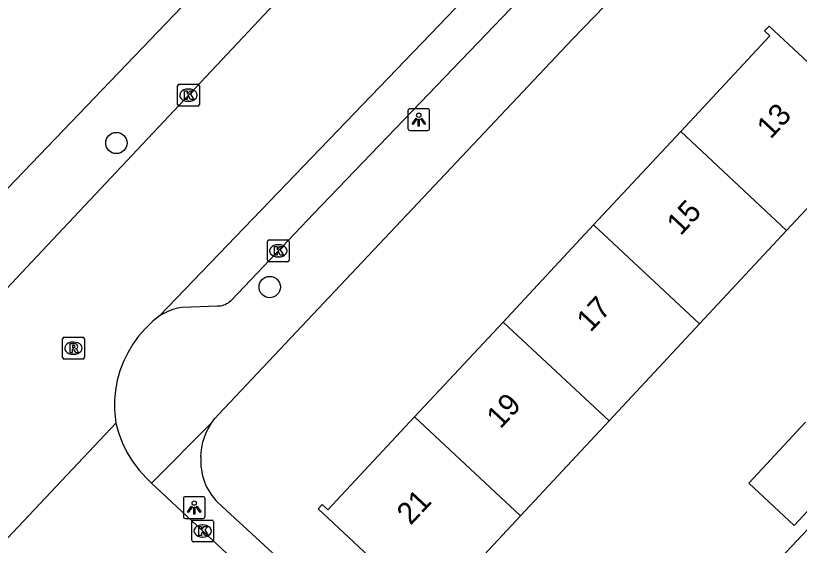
# Model space of a CAD drawing. Extents: x 159222 to 160346, y 381249 to 382166.
# Drawn here: x 159838.58 to 159874.56, y 381713.19 to 381737.5 of the extents above; entities that cross this region are included whole.
import ezdxf

# ---------------------------------------------------------------- set-up
doc = ezdxf.new("R2010")
doc.units = 0
for name, color, linetype in [('IMGEO_Boom', 7, 'Continuous'), ('IMGEO_Kolk', 7, 'Continuous'), ('IMGEO_Lichtpunt', 7, 'Continuous'), ('IMGEO_Pand', 7, 'Continuous'), ('IMGEO_Pand_nummerreeks', 7, 'Continuous'), ('IMGEO_Rijbaan_lokaal_gesloten', 7, 'Continuous'), ('IMGEO_Rijbaan_lokaal_open', 7, 'Continuous'), ('IMGEO_Rioolput', 7, 'Continuous'), ('IMGEO_Voetpad_open', 7, 'Continuous')]:
    doc.layers.add(name, color=color, linetype=linetype)

msp = doc.modelspace()

# ---------------------------------------------------------------- linework, layer by layer
at = {"layer": 'IMGEO_Boom'}
for centre in [(159843.207, 381731.654), (159850.247, 381725.043)]:
    msp.add_circle(centre, 0.489, dxfattribs=at)
at = {"layer": 'IMGEO_Kolk'}
for p, q in [((159846.015, 381733.422), (159846.015, 381734.274)), ((159846.09, 381734.348), (159846.942, 381734.348)), ((159846.503, 381734.128), (159846.528, 381734.128)), ((159847.016, 381734.274), (159847.016, 381733.422)), ((159846.942, 381733.348), (159846.09, 381733.348)), ((159846.526, 381733.568), (159846.501, 381733.568)), ((159850.214, 381727.205), (159851.066, 381727.205)), ((159850.139, 381726.279), (159850.139, 381727.131)), ((159850.627, 381726.985), (159850.652, 381726.985)), ((159851.14, 381727.131), (159851.14, 381726.279)), ((159851.066, 381726.205), (159850.214, 381726.205)), ((159850.65, 381726.425), (159850.625, 381726.425)), ((159846.67, 381713.425), (159846.67, 381714.277)), ((159846.745, 381714.351), (159847.597, 381714.351)), ((159847.671, 381714.277), (159847.671, 381713.425)), ((159847.158, 381714.131), (159847.183, 381714.131)), ((159847.181, 381713.571), (159847.156, 381713.571)), ((159847.597, 381713.351), (159846.745, 381713.351))]:
    msp.add_line(p, q, dxfattribs=at)
for points in [[(159846.015, 381733.422), (159846.015, 381734.274)], [(159846.09, 381734.348), (159846.942, 381734.348)], [(159846.336, 381734.048), (159846.459, 381734.048), (159846.459, 381733.897), (159846.589, 381734.048), (159846.753, 381734.048), (159846.607, 381733.897), (159846.76, 381733.648), (159846.608, 381733.648), (159846.523, 381733.812), (159846.459, 381733.745), (159846.459, 381733.648), (159846.336, 381733.648), (159846.336, 381734.048)], [(159847.016, 381734.274), (159847.016, 381733.422)], [(159846.942, 381733.348), (159846.09, 381733.348)], [(159850.214, 381727.205), (159851.066, 381727.205)], [(159850.139, 381726.279), (159850.139, 381727.131)], [(159850.46, 381726.905), (159850.583, 381726.905), (159850.583, 381726.754), (159850.713, 381726.905), (159850.877, 381726.905), (159850.731, 381726.754), (159850.884, 381726.505), (159850.732, 381726.505), (159850.647, 381726.669), (159850.583, 381726.602), (159850.583, 381726.505), (159850.46, 381726.505), (159850.46, 381726.905)], [(159851.14, 381727.131), (159851.14, 381726.279)], [(159851.066, 381726.205), (159850.214, 381726.205)], [(159846.67, 381713.425), (159846.67, 381714.277)], [(159846.745, 381714.351), (159847.597, 381714.351)], [(159847.671, 381714.277), (159847.671, 381713.425)], [(159846.991, 381714.051), (159847.114, 381714.051), (159847.114, 381713.9), (159847.244, 381714.051), (159847.408, 381714.051), (159847.262, 381713.9), (159847.415, 381713.651), (159847.263, 381713.651), (159847.178, 381713.815), (159847.114, 381713.748), (159847.114, 381713.651), (159846.991, 381713.651), (159846.991, 381714.051)], [(159847.597, 381713.351), (159846.745, 381713.351)]]:
    msp.add_lwpolyline(points, dxfattribs=at)
for centre, start, end in [((159846.092, 381734.272), 91.552, 178.448), ((159846.092, 381734.272), 91.552, 178.448), ((159846.94, 381734.272), 1.552, 88.448), ((159846.94, 381734.272), 1.552, 88.448), ((159846.092, 381733.424), 181.552, 268.448), ((159846.092, 381733.424), 181.552, 268.448), ((159846.94, 381733.424), 271.552, 358.448), ((159846.94, 381733.424), 271.552, 358.448), ((159850.216, 381727.129), 91.552, 178.448), ((159850.216, 381727.129), 91.552, 178.448), ((159851.064, 381727.129), 1.552, 88.448), ((159851.064, 381727.129), 1.552, 88.448), ((159850.216, 381726.281), 181.552, 268.448), ((159850.216, 381726.281), 181.552, 268.448), ((159851.064, 381726.281), 271.552, 358.448), ((159851.064, 381726.281), 271.552, 358.448), ((159846.747, 381714.275), 91.552, 178.448), ((159846.747, 381714.275), 91.552, 178.448), ((159847.595, 381714.275), 1.552, 88.448), ((159847.595, 381714.275), 1.552, 88.448), ((159846.747, 381713.427), 181.552, 268.448), ((159846.747, 381713.427), 181.552, 268.448), ((159847.595, 381713.427), 271.552, 358.448), ((159847.595, 381713.427), 271.552, 358.448)]:
    msp.add_arc(centre, 0.0765, start, end, dxfattribs=at)
for centre, major_axis, ratio, start_param, end_param in [((159846.502, 381733.848), (-0.387, 0.002), 0.722429, 4.712389, 7.853982), ((159846.527, 381733.848), (-0.39, 0.002), 0.717154, 1.570796, 4.712389), ((159850.626, 381726.705), (-0.387, 0.002), 0.722429, 4.712389, 7.853982), ((159850.651, 381726.705), (-0.39, 0.002), 0.717154, 1.570796, 4.712389), ((159847.157, 381713.851), (-0.387, 0.002), 0.722429, 4.712389, 7.853982), ((159847.182, 381713.851), (-0.39, 0.002), 0.717154, 1.570796, 4.712389)]:
    msp.add_ellipse(centre, major_axis=major_axis, ratio=ratio, start_param=start_param, end_param=end_param, dxfattribs=at)
at = {"layer": 'IMGEO_Lichtpunt'}
for p, q in [((159856.592, 381733.132), (159856.592, 381732.325)), ((159856.592, 381733.132), (159856.592, 381732.325)), ((159857.494, 381733.227), (159856.686, 381733.227)), ((159857.494, 381733.227), (159856.686, 381733.227)), ((159857.588, 381732.325), (159857.588, 381733.132)), ((159857.588, 381732.325), (159857.588, 381733.132)), ((159856.686, 381732.231), (159857.494, 381732.231)), ((159856.686, 381732.231), (159857.494, 381732.231)), ((159846.284, 381715.33), (159846.284, 381714.523)), ((159846.284, 381715.33), (159846.284, 381714.523)), ((159847.186, 381715.425), (159846.378, 381715.425)), ((159847.186, 381715.425), (159846.378, 381715.425)), ((159847.28, 381714.523), (159847.28, 381715.33)), ((159847.28, 381714.523), (159847.28, 381715.33)), ((159846.378, 381714.429), (159847.186, 381714.429)), ((159846.378, 381714.429), (159847.186, 381714.429))]:
    msp.add_line(p, q, dxfattribs=at)
for points in [[(159856.966, 381732.796), (159857.005, 381732.768), (159856.817, 381732.506), (159856.779, 381732.533), (159856.966, 381732.796)], [(159857.068, 381732.748), (159857.115, 381732.748), (159857.115, 381732.426), (159857.068, 381732.426), (159857.068, 381732.748)], [(159857.178, 381732.768), (159857.216, 381732.795), (159857.403, 381732.533), (159857.364, 381732.505), (159857.178, 381732.768)], [(159846.658, 381714.994), (159846.697, 381714.966), (159846.509, 381714.704), (159846.471, 381714.731), (159846.658, 381714.994)], [(159846.87, 381714.966), (159846.908, 381714.993), (159847.095, 381714.731), (159847.056, 381714.703), (159846.87, 381714.966)], [(159846.76, 381714.946), (159846.807, 381714.946), (159846.807, 381714.624), (159846.76, 381714.624), (159846.76, 381714.946)]]:
    msp.add_lwpolyline(points, dxfattribs=at)
for centre in [(159857.091, 381732.93), (159846.783, 381715.128)]:
    msp.add_circle(centre, 0.0994, dxfattribs=at)
for centre, start, end in [((159856.686, 381733.132), 90, 180), ((159856.686, 381733.132), 90, 180), ((159857.494, 381733.132), 0, 90), ((159857.494, 381733.132), 0, 90), ((159856.686, 381732.325), 180, 270), ((159856.686, 381732.325), 180, 270), ((159857.494, 381732.325), 270, 0), ((159857.494, 381732.325), 270, 360), ((159846.378, 381715.33), 90, 180), ((159846.378, 381715.33), 90, 180), ((159847.186, 381715.33), 0, 90), ((159847.186, 381715.33), 0, 90), ((159846.378, 381714.523), 180, 270), ((159846.378, 381714.523), 180, 270), ((159847.186, 381714.523), 270, 0), ((159847.186, 381714.523), 270, 360)]:
    msp.add_arc(centre, 0.0946, start, end, dxfattribs=at)
at = {"layer": 'IMGEO_Pand'}
for points in [[(159869.112, 381732.181), (159873.208, 381736.572), (159872.963, 381736.8), (159873.168, 381737.02), (159878.557, 381731.993), (159878.377, 381731.8), (159878.099, 381732.059), (159873.977, 381727.641)], [(159865.113, 381727.894), (159869.112, 381732.181)], [(159873.977, 381727.641), (159869.112, 381732.181)], [(159860.957, 381723.44), (159865.113, 381727.894)], [(159869.978, 381723.354), (159865.113, 381727.894)], [(159873.977, 381727.641), (159869.978, 381723.354)], [(159856.9, 381719.09), (159860.957, 381723.44)], [(159860.957, 381723.44), (159865.823, 381718.9)], [(159869.978, 381723.354), (159865.823, 381718.9)], [(159861.766, 381714.55), (159857.791, 381710.289), (159858.053, 381710.045), (159857.861, 381709.839), (159852.474, 381714.864), (159852.658, 381715.061), (159852.916, 381714.82), (159856.9, 381719.09)], [(159861.766, 381714.55), (159856.9, 381719.09)], [(159865.823, 381718.9), (159861.766, 381714.55)], [(159876.926, 381716.899), (159874.317, 381714.106), (159872.238, 381716.048), (159874.846, 381718.839)]]:
    msp.add_lwpolyline(points, dxfattribs=at)
at = {"layer": 'IMGEO_Rijbaan_lokaal_gesloten'}
for points in [[(159887.563, 381767.762), (159845.193, 381723.719)], [(159804.355, 381688.92), (159806.94, 381691.739), (159815.887, 381701.285), (159819.093, 381704.705), (159820.61, 381706.317), (159835.884, 381722.548), (159839.079, 381725.943), (159851.927, 381739.596), (159861.976, 381750), (159867.295, 381755.549)], [(159845.193, 381723.719), (159845.049, 381723.616), (159844.886, 381723.476), (159844.856, 381723.447), (159844.527, 381723.133), (159844.228, 381722.791), (159843.96, 381722.423), (159843.727, 381722.033), (159843.529, 381721.623), (159843.368, 381721.198), (159843.247, 381720.76), (159843.164, 381720.313), (159843.122, 381719.86), (159843.121, 381719.405), (159843.16, 381718.952), (159843.184, 381718.791)], [(159843.184, 381718.791), (159837.692, 381712.986)]]:
    msp.add_lwpolyline(points, dxfattribs=at)
at = {"layer": 'IMGEO_Rijbaan_lokaal_open'}
for points in [[(159843.184, 381718.791), (159843.318, 381718.327), (159843.493, 381717.877), (159843.707, 381717.443), (159843.959, 381717.031), (159844.247, 381716.643), (159844.568, 381716.282), (159844.822, 381716.038)], [(159891.05, 381674.332), (159890.529, 381674.448), (159890.02, 381674.609), (159889.527, 381674.816), (159889.055, 381675.065), (159888.607, 381675.356), (159888.186, 381675.685), (159887.797, 381676.051), (159849.425, 381711.746), (159844.822, 381716.038)]]:
    msp.add_lwpolyline(points, dxfattribs=at)
at = {"layer": 'IMGEO_Rioolput'}
for p, q in [((159840.736, 381721.811), (159840.736, 381722.663)), ((159840.811, 381722.737), (159841.663, 381722.737)), ((159841.224, 381722.517), (159841.249, 381722.517)), ((159841.737, 381722.663), (159841.737, 381721.811)), ((159841.247, 381721.957), (159841.222, 381721.957)), ((159841.663, 381721.737), (159840.811, 381721.737))]:
    msp.add_line(p, q, dxfattribs=at)
for points in [[(159840.736, 381721.811), (159840.736, 381722.663)], [(159840.811, 381722.737), (159841.663, 381722.737)], [(159841.737, 381722.663), (159841.737, 381721.811)], [(159841.325, 381722.435), (159841.073, 381722.437), (159841.073, 381722.037)], [(159841.073, 381722.037), (159841.197, 381722.037), (159841.197, 381722.199), (159841.208, 381722.199)], [(159841.251, 381722.356), (159841.197, 381722.356), (159841.197, 381722.275)], [(159841.197, 381722.275), (159841.249, 381722.275)], [(159841.255, 381722.17), (159841.326, 381722.037), (159841.466, 381722.037), (159841.401, 381722.163)], [(159841.663, 381721.737), (159840.811, 381721.737)]]:
    msp.add_lwpolyline(points, dxfattribs=at)
for centre, radius, start, end in [((159840.813, 381722.661), 0.0765, 91.552, 178.448), ((159840.813, 381722.661), 0.0765, 91.552, 178.448), ((159841.661, 381722.661), 0.0765, 1.552, 88.448), ((159841.661, 381722.661), 0.0765, 1.552, 88.448), ((159841.207, 381722.146), 0.0533, 26.0293, 88.6989), ((159841.233, 381722.464), 0.19, 274.7715, 282.9687), ((159841.257, 381722.26), 0.0964, 77.0061, 93.1865), ((159841.271, 381722.317), 0.0378, 276.6634, 79.6772), ((159841.324, 381722.325), 0.109, 350.3612, 89.416), ((159841.322, 381722.325), 0.112, 277.5842, 350.9817), ((159841.306, 381722.11), 0.108, 29.5134, 73.7905), ((159840.813, 381721.813), 0.0765, 181.552, 268.448), ((159840.813, 381721.813), 0.0765, 181.552, 268.448), ((159841.661, 381721.813), 0.0765, 271.552, 358.448), ((159841.661, 381721.813), 0.0765, 271.552, 358.448)]:
    msp.add_arc(centre, radius, start, end, dxfattribs=at)
for centre, major_axis, ratio, start_param, end_param in [((159841.223, 381722.237), (-0.387, 0.002), 0.722429, 4.712389, 7.853982), ((159841.248, 381722.237), (-0.39, 0.002), 0.717154, 1.570796, 4.712389)]:
    msp.add_ellipse(centre, major_axis=major_axis, ratio=ratio, start_param=start_param, end_param=end_param, dxfattribs=at)
at = {"layer": 'IMGEO_Voetpad_open'}
for points in [[(159888.904, 381766.453), (159887.03, 381764.51), (159885.44, 381762.927), (159873.006, 381750), (159852.249, 381728.402), (159848.501, 381724.456), (159848.449, 381724.401), (159848.392, 381724.351), (159848.332, 381724.306), (159848.267, 381724.267), (159848.2, 381724.234), (159848.129, 381724.207), (159848.057, 381724.186), (159847.982, 381724.172), (159847.907, 381724.165), (159847.832, 381724.164), (159846.226, 381724.109), (159846.014, 381724.072), (159845.806, 381724.016), (159845.604, 381723.942), (159845.41, 381723.85), (159845.224, 381723.741), (159845.193, 381723.719)], [(159836.763, 381728.06), (159857.805, 381750), (159860.522, 381753.058), (159862.102, 381754.657), (159861.343, 381755.378), (159864.2, 381758.302)], [(159847.595, 381718.827), (159847.748, 381719.025), (159847.917, 381719.209), (159864.152, 381736.426), (159873.098, 381745.66)], [(159844.822, 381716.038), (159847.595, 381718.827)], [(159847.09, 381717.249), (159847.097, 381717.43), (159847.127, 381717.678), (159847.179, 381717.923), (159847.252, 381718.162), (159847.346, 381718.393), (159847.461, 381718.616), (159847.595, 381718.827)], [(159904.584, 381689.472), (159876.444, 381715.527), (159862.984, 381701.234)], [(159862.984, 381701.234), (159847.871, 381715.151)]]:
    msp.add_lwpolyline(points, dxfattribs=at)
msp.add_arc((159849.733, 381717.038), 2.651, 175.443, 225.3935, dxfattribs=at)

# ---------------------------------------------------------------- texts
at = {"layer": 'IMGEO_Pand_nummerreeks'}
for s, p in [('13', (159873.242, 381731.801)), ('15', (159869.106, 381727.367)), ('17', (159864.97, 381722.933)), ('19', (159860.834, 381718.499)), ('21', (159856.713, 381714.082))]:
    msp.add_text(s, height=1, rotation=46.9889, dxfattribs=at).set_placement(p)

doc.saveas('drawing.dxf')
